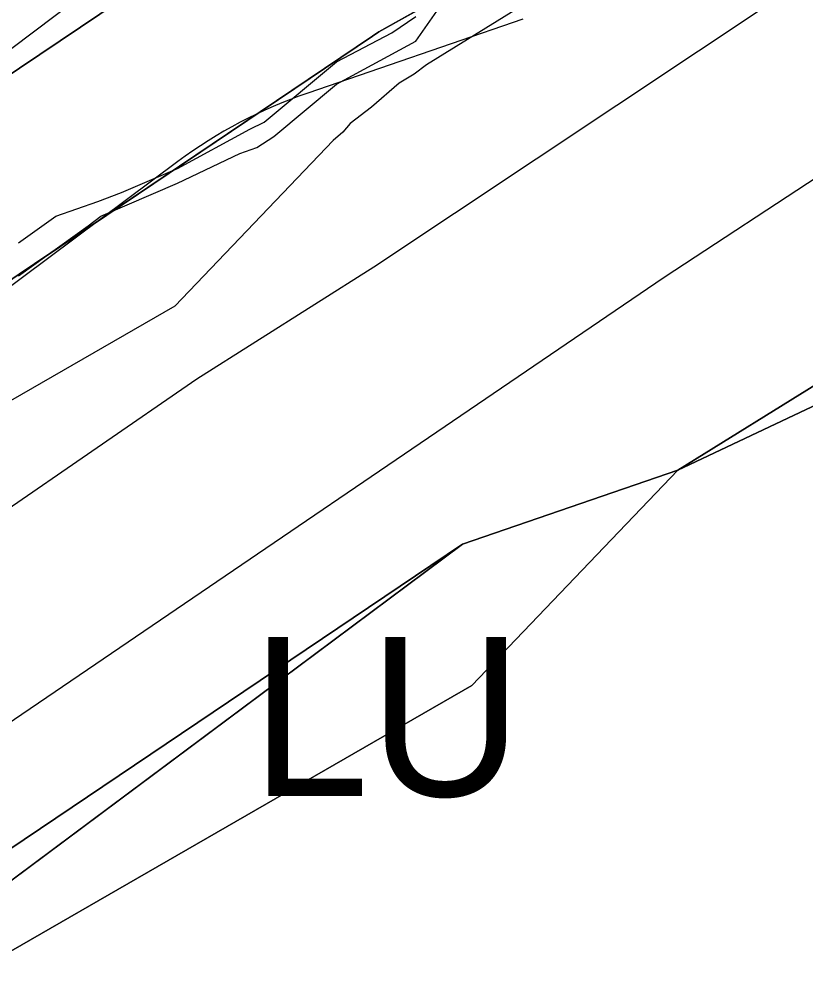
# Model space of a CAD drawing. Extents: x -690419 to -685080, y -987825 to -981190.
# Drawn here: x -686535 to -686485.5, y -984607.7 to -984547.6 of the extents above; entities that cross this region are included whole.
import ezdxf

# ---------------------------------------------------------------- set-up
doc = ezdxf.new("R2010")
doc.units = 0
for name, color, linetype in [('Katastrální území (S) - hranice', 7, 'Continuous'), ('Lesy hospodářské', 7, 'Continuous'), ('OP lesa 30 m (S)', 7, 'Continuous'), ('OP železniční dráhy a vlečky (S)', 7, 'Continuous'), ('Plochy dopravy drážní DD (S)', 7, 'Continuous'), ('Plochy dopravy silniční DS (S)', 7, 'Continuous'), ('Plochy lesní všeobecné LU (S)', 7, 'Continuous'), ('Plochy smíšené nezastavěného území všeobecné MU (S)', 7, 'Continuous'), ('Plochy vodní a vodnich toku WT (S)', 7, 'Continuous'), ('Přírodní park (S)', 7, 'Continuous'), ('Regulační bloky STABILIZOVANÉ (S)', 7, 'Continuous'), ('Regulační bloky STABILIZOVANÉ (S) TIS', 7, 'Continuous'), ('Regulační kódy STABILIZOVANÉ (S)', 7, 'Continuous'), ('Silnice I třídy (S) - osa', 7, 'Continuous'), ('Záplavové území aktivní zóna (S)', 7, 'Continuous'), ('Záplavové území Q100 (S)', 7, 'Continuous')]:
    doc.layers.add(name, color=color, linetype=linetype)

msp = doc.modelspace()

# ---------------------------------------------------------------- linework, layer by layer
at = {"layer": 'Katastrální území (S) - hranice'}
for points in [[(-686652.8, -984810.94), (-686641.1, -984780.8), (-686631.82, -984720.72), (-686630.01, -984709.46), (-686616.35, -984681.91), (-686614.36, -984677.89), (-686603.62, -984661.58), (-686598.91, -984656.54), (-686598.5, -984656.1), (-686592.76, -984649.96), (-686582.58, -984639.72), (-686568.54, -984626.43), (-686552.73, -984612.78), (-686535.62, -984599.87), (-686525.71, -984593.2), (-686507.06, -984580.64), (-686493.52, -984575.99), (-686478.16, -984568.74), (-686449.11, -984550.71), (-686440.93, -984547.76), (-686416.58, -984538.97), (-686406.53, -984530.03)], [(-686406.53, -984530.03), (-686416.58, -984538.97), (-686440.93, -984547.76), (-686449.11, -984550.71), (-686478.16, -984568.74), (-686493.52, -984575.99), (-686507.06, -984580.64), (-686525.71, -984593.2), (-686535.62, -984599.87), (-686552.73, -984612.78), (-686568.54, -984626.43), (-686582.58, -984639.72), (-686592.76, -984649.96), (-686598.5, -984656.1), (-686598.91, -984656.54), (-686603.62, -984661.58), (-686614.36, -984677.89), (-686616.35, -984681.91), (-686630.01, -984709.46), (-686631.82, -984720.72), (-686641.1, -984780.8), (-686652.8, -984810.94)]]:
    msp.add_lwpolyline(points, dxfattribs=at)
at = {"layer": 'Lesy hospodářské'}
msp.add_lwpolyline([(-686598.5, -984656.1), (-686592.76, -984649.96), (-686582.58, -984639.72), (-686568.54, -984626.43), (-686507.06, -984580.64), (-686493.52, -984575.99), (-686506.47, -984589.53), (-686555.86, -984617.95)], close=True, dxfattribs=at)
at = {"layer": 'OP lesa 30 m (S)'}
for p, q in [((-686503.264, -984547.617), (-686516.804, -984552.267)), ((-686524.98, -984556.58), (-686586.46, -984602.37))]:
    msp.add_line(p, q, dxfattribs=at)
msp.add_arc((-686507.06, -984580.64), 30, 108.95385, 126.67856, dxfattribs=at)
at = {"layer": 'OP železniční dráhy a vlečky (S)'}
msp.add_lwpolyline([(-686401.661, -984519.306), (-686426.225, -984532.076), (-686426.638, -984531.622), (-686431.355, -984528.143), (-686436.659, -984525.648), (-686442.346, -984524.231), (-686448.201, -984523.947), (-686453.998, -984524.806), (-686459.518, -984526.777), (-686488.181, -984540.297), (-686491.206, -984541.027), (-686495.741, -984542.511), (-686499.984, -984544.697), (-686509.334, -984550.497), (-686510.095, -984551.083), (-686511.057, -984551.649), (-686512.79, -984553.157), (-686514.123, -984554.184), (-686514.589, -984554.722), (-686515.2, -984555.254), (-686525.17, -984565.678), (-686570.822, -984591.948), (-686575.863, -984595.592), (-686618.503, -984633.742)], dxfattribs=at)
at = {"layer": 'Plochy dopravy drážní DD (S)'}
msp.add_lwpolyline([(-686690.73, -985084.3), (-686693.64, -985044.72), (-686695.96, -985020.08), (-686702.22, -984961.33), (-686702.71, -984961.39), (-686703.91, -984921.63), (-686701.87, -984918.64), (-686693.49, -984906.38), (-686684.12, -984868.39), (-686671.51, -984838.95), (-686672.56, -984835.71), (-686663.32, -984802.21), (-686631.82, -984720.72), (-686630.01, -984709.46), (-686598.5, -984656.1), (-686555.86, -984617.95), (-686506.47, -984589.53), (-686493.52, -984575.99), (-686478.16, -984568.74), (-686446.72, -984553.91), (-686434.54, -984570.21), (-686421.724, -984590.67), (-686399.96, -984584.56)], dxfattribs=at)
at = {"layer": 'Plochy dopravy silniční DS (S)'}
for p, q in [((-686512.33, -984548.42), (-686507.89, -984545.93)), ((-686549.19, -984573.22), (-686512.72, -984548.68)), ((-686512.72, -984548.68), (-686512.33, -984548.42)), ((-686484.17, -984570.19), (-686493.52, -984575.99)), ((-686493.52, -984575.99), (-686507.06, -984580.64)), ((-686507.06, -984580.64), (-686568.54, -984626.43))]:
    msp.add_line(p, q, dxfattribs=at)
at = {"layer": 'Plochy lesní všeobecné LU (S)'}
msp.add_lwpolyline([(-686493.52, -984575.99), (-686506.47, -984589.53), (-686555.86, -984617.95), (-686598.5, -984656.1), (-686592.76, -984649.96), (-686582.58, -984639.72), (-686568.54, -984626.43), (-686507.06, -984580.64)], close=True, dxfattribs=at)
at = {"layer": 'Plochy smíšené nezastavěného území všeobecné MU (S)'}
msp.add_lwpolyline([(-686437.8, -984484.76), (-686468.48, -984504.96), (-686471.92, -984507.22), (-686481.63, -984513.61), (-686483.73, -984514.99), (-686518.43, -984539.59), (-686534.93, -984550.7), (-686569.24, -984573.8), (-686603.51, -984600.8), (-686625.26, -984623.77)], dxfattribs=at)
msp.add_lwpolyline([(-686493.52, -984575.99), (-686484.17, -984570.19), (-686468.03, -984560.18), (-686443.28, -984543.23), (-686415.77, -984524.39), (-686415, -984523.86), (-686409.23, -984519.91), (-686396.23, -984511.1), (-686395.58, -984510.64), (-686393.27, -984518.33), (-686392.03, -984522.47), (-686390.9, -984526.23), (-686387.249, -984537.729), (-686384.14, -984543.69), (-686398.23, -984535.09), (-686406.53, -984530.03), (-686416.58, -984538.97), (-686440.93, -984547.76), (-686449.11, -984550.71), (-686478.16, -984568.74)], close=True, dxfattribs=at)
at = {"layer": 'Plochy vodní a vodnich toku WT (S)'}
for points in [[(-686405.36, -984478), (-686427.67, -984490.91), (-686434.24, -984496.05), (-686475.04, -984523.46), (-686477.07, -984524.92), (-686507.89, -984545.93), (-686512.33, -984548.42), (-686512.72, -984548.68), (-686549.19, -984573.22), (-686563, -984582.51), (-686595.63, -984609.34), (-686616.9, -984631.01), (-686623.38, -984639.45), (-686636.81, -984655.54), (-686645.91, -984667.5), (-686654.53, -984679.79), (-686663.45, -984693.3), (-686671.81, -984706.12), (-686679.36, -984719.35), (-686682.29, -984724.95), (-686685.29, -984730.05), (-686699.57, -984758.22), (-686707.82, -984780.74), (-686710.84, -984791.74)], [(-686726.05, -984812.13), (-686717.97, -984780.72), (-686716.96, -984776.78), (-686709.98, -984754.1), (-686696.03, -984724.51), (-686677.83, -984693.23), (-686651.44, -984656.53), (-686649.77, -984654.2), (-686625.26, -984623.77), (-686603.51, -984600.8), (-686569.24, -984573.8), (-686534.93, -984550.7), (-686518.43, -984539.59), (-686483.73, -984514.99), (-686481.63, -984513.61), (-686471.92, -984507.22), (-686468.48, -984504.96), (-686437.8, -984484.76)]]:
    msp.add_lwpolyline(points, dxfattribs=at)
at = {"layer": 'Přírodní park (S)'}
msp.add_lwpolyline([(-686730.625, -984823.312), (-686719.875, -984783.5), (-686701.875, -984740.688), (-686678.75, -984695.75), (-686651.688, -984657.25), (-686621.625, -984619.438), (-686590.5, -984590.938), (-686523.312, -984540.312), (-686497.25, -984525.312), (-686461.125, -984500.312), (-686418.062, -984476.125)], dxfattribs=at)
at = {"layer": 'Regulační bloky STABILIZOVANÉ (S)'}
for p, q in [((-686512.33, -984548.42), (-686507.89, -984545.93)), ((-686549.19, -984573.22), (-686512.72, -984548.68)), ((-686512.72, -984548.68), (-686512.33, -984548.42)), ((-686484.17, -984570.19), (-686493.52, -984575.99)), ((-686493.52, -984575.99), (-686507.06, -984580.64)), ((-686507.06, -984580.64), (-686568.54, -984626.43))]:
    msp.add_line(p, q, dxfattribs=at)
for points in [[(-686405.36, -984478), (-686427.67, -984490.91), (-686434.24, -984496.05), (-686475.04, -984523.46), (-686477.07, -984524.92), (-686507.89, -984545.93), (-686512.33, -984548.42), (-686512.72, -984548.68), (-686549.19, -984573.22), (-686563, -984582.51), (-686595.63, -984609.34), (-686616.9, -984631.01), (-686623.38, -984639.45), (-686636.81, -984655.54), (-686645.91, -984667.5), (-686654.53, -984679.79), (-686663.45, -984693.3), (-686671.81, -984706.12), (-686679.36, -984719.35), (-686682.29, -984724.95), (-686685.29, -984730.05), (-686699.57, -984758.22), (-686707.82, -984780.74), (-686710.84, -984791.74)], [(-686726.05, -984812.13), (-686717.97, -984780.72), (-686716.96, -984776.78), (-686709.98, -984754.1), (-686696.03, -984724.51), (-686677.83, -984693.23), (-686651.44, -984656.53), (-686649.77, -984654.2), (-686625.26, -984623.77), (-686603.51, -984600.8), (-686569.24, -984573.8), (-686534.93, -984550.7), (-686518.43, -984539.59), (-686483.73, -984514.99), (-686481.63, -984513.61), (-686471.92, -984507.22), (-686468.48, -984504.96), (-686437.8, -984484.76)], [(-686437.8, -984484.76), (-686468.48, -984504.96), (-686471.92, -984507.22), (-686481.63, -984513.61), (-686483.73, -984514.99), (-686518.43, -984539.59), (-686534.93, -984550.7), (-686569.24, -984573.8), (-686603.51, -984600.8), (-686625.26, -984623.77)], [(-686690.73, -985084.3), (-686693.64, -985044.72), (-686695.96, -985020.08), (-686702.22, -984961.33), (-686702.71, -984961.39), (-686703.91, -984921.63), (-686701.87, -984918.64), (-686693.49, -984906.38), (-686684.12, -984868.39), (-686671.51, -984838.95), (-686672.56, -984835.71), (-686663.32, -984802.21), (-686631.82, -984720.72), (-686630.01, -984709.46), (-686598.5, -984656.1), (-686555.86, -984617.95), (-686506.47, -984589.53), (-686493.52, -984575.99), (-686478.16, -984568.74), (-686446.72, -984553.91), (-686434.54, -984570.21), (-686421.724, -984590.67), (-686399.96, -984584.56)]]:
    msp.add_lwpolyline(points, dxfattribs=at)
for points in [[(-686493.52, -984575.99), (-686484.17, -984570.19), (-686468.03, -984560.18), (-686443.28, -984543.23), (-686415.77, -984524.39), (-686415, -984523.86), (-686409.23, -984519.91), (-686396.23, -984511.1), (-686395.58, -984510.64), (-686393.27, -984518.33), (-686392.03, -984522.47), (-686390.9, -984526.23), (-686387.249, -984537.729), (-686384.14, -984543.69), (-686398.23, -984535.09), (-686406.53, -984530.03), (-686416.58, -984538.97), (-686440.93, -984547.76), (-686449.11, -984550.71), (-686478.16, -984568.74)], [(-686493.52, -984575.99), (-686506.47, -984589.53), (-686555.86, -984617.95), (-686598.5, -984656.1), (-686592.76, -984649.96), (-686582.58, -984639.72), (-686568.54, -984626.43), (-686507.06, -984580.64)]]:
    msp.add_lwpolyline(points, close=True, dxfattribs=at)
at = {"layer": 'Regulační bloky STABILIZOVANÉ (S) TIS'}
for p, q in [((-686518.43, -984539.59), (-686534.93, -984550.7)), ((-686534.93, -984550.7), (-686569.24, -984573.8))]:
    msp.add_line(p, q, dxfattribs=at)
for points in [[(-686512.33, -984548.42), (-686507.89, -984545.93), (-686477.07, -984524.92)], [(-686549.19, -984573.22), (-686512.72, -984548.68), (-686512.33, -984548.42)]]:
    msp.add_lwpolyline(points, dxfattribs=at)
at = {"layer": 'Silnice I třídy (S) - osa'}
for points in [[(-686689.312, -985238.875), (-686691.443, -985172.085), (-686693.815, -985133.442), (-686694.957, -985116.229), (-686697.328, -985088.212), (-686709.184, -984963.589), (-686710.765, -984919.984), (-686710.15, -984899.697), (-686705.073, -984853.253), (-686698.875, -984828.562), (-686689.312, -984792.562), (-686676.162, -984759.703), (-686657.368, -984722.992), (-686635.587, -984688.302), (-686612.402, -984659.583), (-686581.751, -984628.142), (-686570.246, -984618.306), (-686543.898, -984597.491), (-686494.365, -984563.854), (-686420.944, -984515.639), (-686328.464, -984454.161)], [(-686388.712, -984481.738), (-686446.677, -984519.327), (-686512.641, -984563.216), (-686523.786, -984570.265), (-686544.601, -984584.581), (-686565.942, -984600.653), (-686587.811, -984618.92), (-686625.048, -984657.212), (-686656.138, -984699.28), (-686671.859, -984725.364), (-686689.863, -984763.392), (-686701.017, -984794.569), (-686709.887, -984825.045), (-686716.737, -984860.351), (-686719.811, -984892.319), (-686720.689, -984922.707), (-686719.46, -984965.433), (-686712.338, -985054.774), (-686704.617, -985150.305), (-686701.315, -985224.232), (-686701, -985267.375)]]:
    msp.add_lwpolyline(points, dxfattribs=at)
at = {"layer": 'Záplavové území aktivní zóna (S)'}
msp.add_lwpolyline([(-686535, -984561.681), (-686532.644, -984560), (-686530, -984559.093), (-686528.53, -984558.53), (-686525, -984557.02), (-686520.455, -984554.545), (-686519.545, -984554.089), (-686515, -984550.296), (-686511.512, -984548.488), (-686510, -984547.447)], dxfattribs=at)
at = {"layer": 'Záplavové území Q100 (S)'}
msp.add_lwpolyline([(-686535, -984563.762), (-686530.624, -984560.624), (-686529.817, -984560), (-686525, -984557.932), (-686521.075, -984556.075), (-686520, -984555.693), (-686518.943, -984555), (-686515, -984551.698), (-686510, -984548.995), (-686507.213, -984545)], dxfattribs=at)

# ---------------------------------------------------------------- texts
at = {"layer": 'Regulační kódy STABILIZOVANÉ (S)'}
msp.add_text('LU', height=10, dxfattribs=at).set_placement((-686520.381, -984596.489))

doc.saveas('drawing.dxf')
